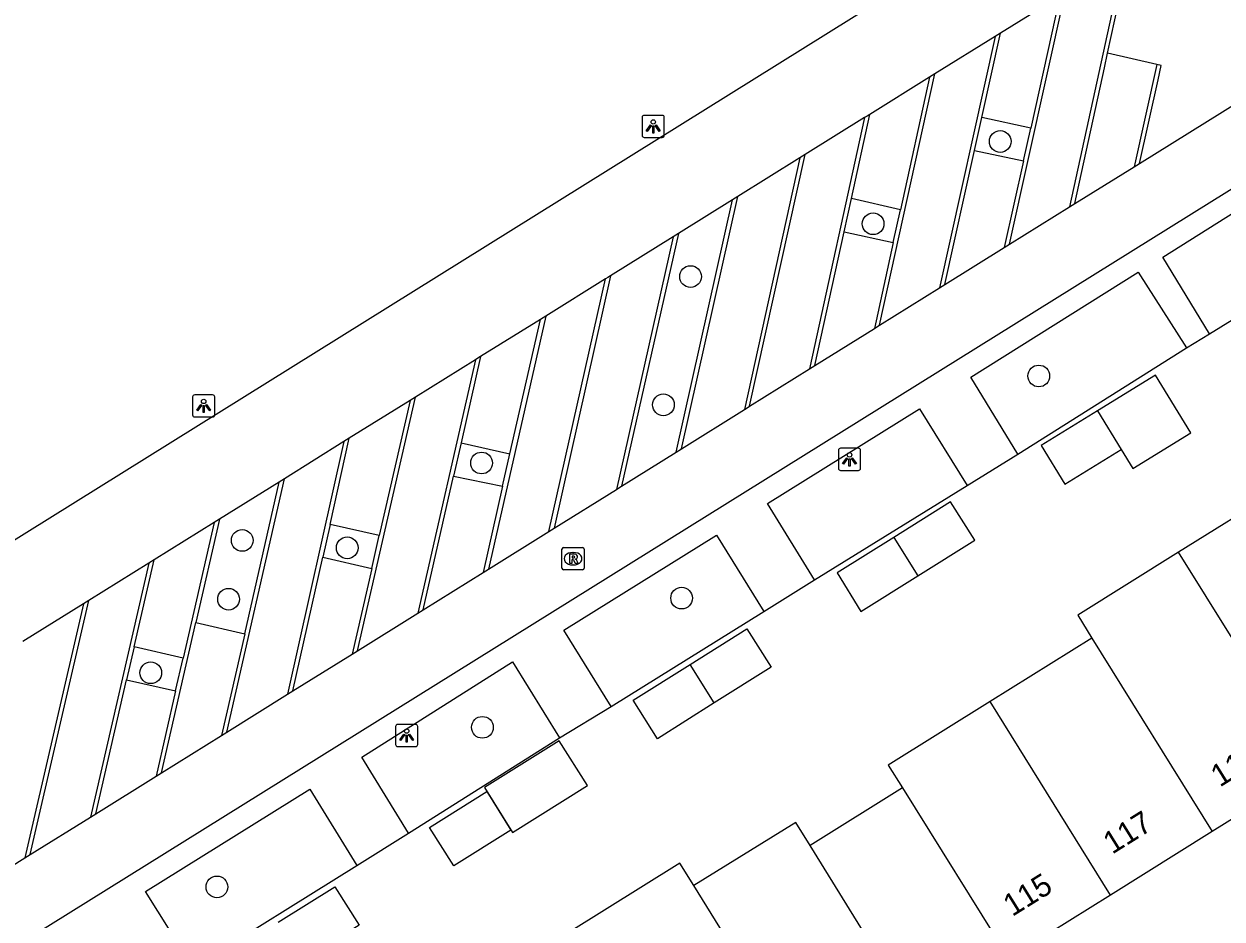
# Model space of a CAD drawing. Extents: x 155275 to 156263, y 382654 to 383635.
# Drawn here: x 155440.7 to 155494.7, y 383028.1 to 383068.4 of the extents above; entities that cross this region are included whole.
import ezdxf

# ---------------------------------------------------------------- set-up
doc = ezdxf.new("R2010")
doc.units = 0
for name, color, linetype in [('IMGEO_Boom', 7, 'Continuous'), ('IMGEO_Groenvoorziening', 7, 'Continuous'), ('IMGEO_Lichtpunt', 7, 'Continuous'), ('IMGEO_Pand', 7, 'Continuous'), ('IMGEO_Pand_nummerreeks', 7, 'Continuous'), ('IMGEO_Parkeervlak_halfverhard', 7, 'Continuous'), ('IMGEO_Parkeervlak_open', 7, 'Continuous'), ('IMGEO_Rijbaan_lokaal_halfverhard', 7, 'Continuous'), ('IMGEO_Rioolput', 7, 'Continuous'), ('IMGEO_Voetpad_open', 7, 'Continuous')]:
    doc.layers.add(name, color=color, linetype=linetype)

msp = doc.modelspace()

# ---------------------------------------------------------------- linework, layer by layer
at = {"layer": 'IMGEO_Boom'}
for centre in [(155484.675, 383063.128), (155478.953, 383059.424), (155470.734, 383057.047), (155486.41, 383052.574), (155469.512, 383051.277), (155461.329, 383048.658), (155450.554, 383045.175), (155455.28, 383044.84), (155449.941, 383042.528), (155470.334, 383042.578), (155446.437, 383039.218), (155461.364, 383036.763), (155449.417, 383029.58)]:
    msp.add_circle(centre, 0.489, dxfattribs=at)
at = {"layer": 'IMGEO_Groenvoorziening'}
for points in [[(155494.099, 383054.469), (155499.51, 383057.814)], [(155485.468, 383049.063), (155493.064, 383053.84)], [(155476.31, 383043.395), (155483.188, 383047.642)], [(155467.165, 383037.695), (155474.031, 383041.97)], [(155458.036, 383031.993), (155464.833, 383036.285)], [(155448.352, 383025.956), (155455.714, 383030.549)]]:
    msp.add_lwpolyline(points, dxfattribs=at)
at = {"layer": 'IMGEO_Lichtpunt'}
for p, q in [((155468.557, 383064.209), (155468.557, 383063.402)), ((155468.557, 383064.209), (155468.557, 383063.402)), ((155469.459, 383064.304), (155468.651, 383064.304)), ((155469.459, 383064.304), (155468.651, 383064.304)), ((155469.553, 383063.402), (155469.553, 383064.209)), ((155469.553, 383063.402), (155469.553, 383064.209)), ((155468.651, 383063.308), (155469.459, 383063.308)), ((155468.651, 383063.308), (155469.459, 383063.308)), ((155448.321, 383051.63), (155448.321, 383050.823)), ((155448.321, 383051.63), (155448.321, 383050.823)), ((155449.223, 383051.725), (155448.415, 383051.725)), ((155449.223, 383051.725), (155448.415, 383051.725)), ((155449.317, 383050.823), (155449.317, 383051.63)), ((155449.317, 383050.823), (155449.317, 383051.63)), ((155448.415, 383050.729), (155449.223, 383050.729)), ((155448.415, 383050.729), (155449.223, 383050.729)), ((155477.39, 383049.228), (155477.39, 383048.421)), ((155477.39, 383049.228), (155477.39, 383048.421)), ((155478.292, 383049.323), (155477.484, 383049.323)), ((155478.292, 383049.323), (155477.484, 383049.323)), ((155478.386, 383048.421), (155478.386, 383049.228)), ((155478.386, 383048.421), (155478.386, 383049.228)), ((155477.484, 383048.327), (155478.292, 383048.327)), ((155477.484, 383048.327), (155478.292, 383048.327)), ((155457.457, 383036.797), (155457.457, 383035.99)), ((155457.457, 383036.797), (155457.457, 383035.99)), ((155458.359, 383036.892), (155457.551, 383036.892)), ((155458.359, 383036.892), (155457.551, 383036.892)), ((155458.453, 383035.99), (155458.453, 383036.797)), ((155458.453, 383035.99), (155458.453, 383036.797)), ((155457.551, 383035.896), (155458.359, 383035.896)), ((155457.551, 383035.896), (155458.359, 383035.896))]:
    msp.add_line(p, q, dxfattribs=at)
for points in [[(155468.931, 383063.873), (155468.97, 383063.845), (155468.782, 383063.583), (155468.744, 383063.61), (155468.931, 383063.873)], [(155469.033, 383063.825), (155469.08, 383063.825), (155469.08, 383063.503), (155469.033, 383063.503), (155469.033, 383063.825)], [(155469.143, 383063.845), (155469.181, 383063.872), (155469.368, 383063.61), (155469.329, 383063.582), (155469.143, 383063.845)], [(155448.695, 383051.294), (155448.734, 383051.266), (155448.546, 383051.004), (155448.508, 383051.031), (155448.695, 383051.294)], [(155448.797, 383051.246), (155448.844, 383051.246), (155448.844, 383050.924), (155448.797, 383050.924), (155448.797, 383051.246)], [(155448.907, 383051.266), (155448.945, 383051.293), (155449.132, 383051.031), (155449.093, 383051.003), (155448.907, 383051.266)], [(155477.764, 383048.892), (155477.803, 383048.864), (155477.615, 383048.602), (155477.577, 383048.629), (155477.764, 383048.892)], [(155477.866, 383048.844), (155477.913, 383048.844), (155477.913, 383048.522), (155477.866, 383048.522), (155477.866, 383048.844)], [(155477.976, 383048.864), (155478.014, 383048.891), (155478.201, 383048.629), (155478.162, 383048.601), (155477.976, 383048.864)], [(155457.831, 383036.461), (155457.87, 383036.433), (155457.682, 383036.171), (155457.644, 383036.198), (155457.831, 383036.461)], [(155457.933, 383036.413), (155457.98, 383036.413), (155457.98, 383036.091), (155457.933, 383036.091), (155457.933, 383036.413)], [(155458.043, 383036.433), (155458.081, 383036.46), (155458.268, 383036.198), (155458.229, 383036.17), (155458.043, 383036.433)]]:
    msp.add_lwpolyline(points, dxfattribs=at)
for centre in [(155469.056, 383064.007), (155448.82, 383051.428), (155477.889, 383049.026), (155457.956, 383036.595)]:
    msp.add_circle(centre, 0.0994, dxfattribs=at)
for centre, start, end in [((155468.651, 383064.209), 90, 180), ((155468.651, 383064.209), 90, 180), ((155469.459, 383064.209), 0, 90), ((155469.459, 383064.209), 0, 90), ((155468.651, 383063.402), 180, 270), ((155468.651, 383063.402), 180, 270), ((155469.459, 383063.402), 270, 0), ((155469.459, 383063.402), 270, 360), ((155448.415, 383051.63), 90, 180), ((155448.415, 383051.63), 90, 180), ((155449.223, 383051.63), 0, 90), ((155449.223, 383051.63), 0, 90), ((155448.415, 383050.823), 180, 270), ((155448.415, 383050.823), 180, 270), ((155449.223, 383050.823), 270, 0), ((155449.223, 383050.823), 270, 360), ((155477.484, 383049.228), 90, 180), ((155477.484, 383049.228), 90, 180), ((155478.292, 383049.228), 0, 90), ((155478.292, 383049.228), 0, 90), ((155477.484, 383048.421), 180, 270), ((155477.484, 383048.421), 180, 270), ((155478.292, 383048.421), 270, 0), ((155478.292, 383048.421), 270, 360), ((155457.551, 383036.797), 90, 180), ((155457.551, 383036.797), 90, 180), ((155458.359, 383036.797), 0, 90), ((155458.359, 383036.797), 0, 90), ((155457.551, 383035.99), 180, 270), ((155457.551, 383035.99), 180, 270), ((155458.359, 383035.99), 270, 0), ((155458.359, 383035.99), 270, 360)]:
    msp.add_arc(centre, 0.0946, start, end, dxfattribs=at)
at = {"layer": 'IMGEO_Pand'}
for points in [[(155490.114, 383049.26), (155490.64, 383048.404), (155493.26, 383050.014), (155491.66, 383052.605), (155489.046, 383050.999)], [(155489.046, 383050.999), (155486.519, 383049.446), (155487.587, 383047.708), (155490.114, 383049.26)], [(155489.046, 383050.999), (155490.114, 383049.26)], [(155500.833, 383046.897), (155498.501, 383045.416), (155497.239, 383047.471), (155492.7, 383044.639)], [(155480.965, 383043.58), (155483.526, 383045.185), (155482.441, 383046.916), (155479.88, 383045.31)], [(155479.88, 383045.31), (155477.328, 383043.71), (155478.403, 383041.974), (155480.965, 383043.58)], [(155479.88, 383045.31), (155480.965, 383043.58)], [(155492.7, 383044.639), (155488.16, 383041.806), (155488.8, 383040.778)], [(155498.771, 383034.907), (155492.7, 383044.639)], [(155470.715, 383039.589), (155473.269, 383041.198), (155474.358, 383039.468), (155471.803, 383037.86)], [(155488.8, 383040.778), (155484.216, 383037.923)], [(155488.8, 383040.778), (155494.221, 383032.071)], [(155471.803, 383037.86), (155469.247, 383036.252), (155468.159, 383037.979), (155470.715, 383039.589)], [(155471.803, 383037.86), (155470.715, 383039.589)], [(155484.216, 383037.923), (155479.632, 383035.067), (155480.273, 383034.039)], [(155489.64, 383029.215), (155484.216, 383037.923)], [(155461.46, 383034.049), (155462.722, 383032.035), (155466.089, 383034.146), (155464.827, 383036.159), (155461.46, 383034.049)], [(155498.771, 383034.907), (155494.221, 383032.071)], [(155480.273, 383034.039), (155476.114, 383031.449)], [(155480.273, 383034.039), (155485.061, 383026.36)], [(155460.077, 383030.526), (155458.992, 383032.257), (155461.568, 383033.87), (155462.65, 383032.138), (155460.077, 383030.526)], [(155476.114, 383031.449), (155475.471, 383032.487), (155470.882, 383029.64)], [(155494.221, 383032.071), (155489.64, 383029.215)], [(155480.881, 383023.754), (155476.114, 383031.449)], [(155470.882, 383029.64), (155470.254, 383030.655), (155465.222, 383027.519), (155466.496, 383025.487)], [(155476.293, 383020.894), (155470.882, 383029.64)], [(155452.166, 383027.993), (155454.723, 383029.588), (155455.812, 383027.861), (155453.246, 383026.261)], [(155489.64, 383029.215), (155485.061, 383026.36)]]:
    msp.add_lwpolyline(points, dxfattribs=at)
at = {"layer": 'IMGEO_Parkeervlak_halfverhard'}
for points in [[(155491.727, 383066.588), (155489.509, 383067.105)], [(155486.045, 383063.732), (155483.847, 383064.209)], [(155483.518, 383062.723), (155485.72, 383062.264)], [(155480.182, 383060.049), (155477.978, 383060.555)], [(155477.651, 383059.065), (155479.859, 383058.579)], [(155460.404, 383049.562), (155462.607, 383049.074)], [(155460.064, 383048.065), (155462.276, 383047.613)], [(155456.722, 383045.394), (155454.507, 383045.887)], [(155454.18, 383044.422), (155456.383, 383043.914)], [(155448.465, 383041.479), (155450.665, 383040.97)], [(155447.893, 383039.873), (155445.689, 383040.383)], [(155445.346, 383038.894), (155447.559, 383038.407)]]:
    msp.add_lwpolyline(points, dxfattribs=at)
at = {"layer": 'IMGEO_Parkeervlak_open'}
for points in [[(155490.257, 383071.469), (155487.792, 383060.182)], [(155489.509, 383067.105), (155490.494, 383071.616)], [(155485.095, 383058.501), (155487.591, 383069.811)], [(155487.354, 383069.663), (155486.045, 383063.732)], [(155483.847, 383064.209), (155484.686, 383068.003)], [(155484.448, 383067.855), (155481.945, 383056.539)], [(155488.029, 383060.33), (155489.364, 383066.442), (155489.509, 383067.105)], [(155491.727, 383066.588), (155490.699, 383061.994)], [(155490.937, 383062.142), (155491.778, 383065.902), (155491.921, 383066.543), (155491.727, 383066.588)], [(155479.245, 383054.856), (155481.731, 383066.165)], [(155481.493, 383066.017), (155480.182, 383060.049)], [(155478.572, 383064.2), (155476.094, 383052.893)], [(155477.978, 383060.555), (155478.809, 383064.348)], [(155483.518, 383062.723), (155483.847, 383064.209)], [(155485.72, 383062.264), (155486.045, 383063.732)], [(155473.395, 383051.211), (155475.897, 383062.536)], [(155482.183, 383056.687), (155483.518, 383062.723)], [(155475.66, 383062.388), (155473.157, 383051.063)], [(155485.72, 383062.264), (155484.857, 383058.353)], [(155470.093, 383049.153), (155472.63, 383060.504)], [(155470.331, 383049.301), (155472.868, 383060.652)], [(155477.651, 383059.065), (155477.978, 383060.555)], [(155479.859, 383058.579), (155480.182, 383060.049)], [(155469.947, 383058.835), (155467.395, 383047.472)], [(155470.185, 383058.983), (155467.633, 383047.62)], [(155476.331, 383053.041), (155477.651, 383059.065)], [(155479.859, 383058.579), (155479.008, 383054.709)], [(155464.352, 383045.576), (155466.9, 383056.939)], [(155467.138, 383057.087), (155464.59, 383045.724)], [(155464.214, 383055.268), (155461.637, 383043.884)], [(155462.607, 383049.074), (155463.975, 383055.12)], [(155461.286, 383053.447), (155460.404, 383049.562)], [(155461.048, 383053.298), (155458.459, 383041.904)], [(155455.739, 383040.209), (155458.353, 383051.622)], [(155458.114, 383051.473), (155456.722, 383045.394)], [(155455.136, 383049.621), (155452.597, 383038.251)], [(155454.507, 383045.887), (155455.374, 383049.769)], [(155460.404, 383049.562), (155460.064, 383048.065)], [(155462.276, 383047.613), (155462.607, 383049.074)], [(155458.698, 383042.053), (155460.064, 383048.065)], [(155449.867, 383036.55), (155452.452, 383047.951)], [(155450.665, 383040.97), (155452.213, 383047.802)], [(155462.276, 383047.613), (155461.398, 383043.735)], [(155449.287, 383045.982), (155447.893, 383039.873)], [(155449.526, 383046.131), (155448.465, 383041.479)], [(155454.507, 383045.887), (155454.18, 383044.422)], [(155456.383, 383043.914), (155456.722, 383045.394)], [(155445.689, 383040.383), (155446.592, 383044.305)], [(155452.835, 383038.399), (155454.18, 383044.422)], [(155446.352, 383044.156), (155443.719, 383032.719)], [(155456.383, 383043.914), (155455.5, 383040.06)], [(155443.412, 383042.327), (155440.775, 383030.884)], [(155441.014, 383031.034), (155443.652, 383042.477)], [(155446.922, 383034.715), (155448.465, 383041.479)], [(155450.665, 383040.97), (155449.629, 383036.401)], [(155445.689, 383040.383), (155445.346, 383038.894)], [(155447.559, 383038.407), (155447.893, 383039.873)], [(155443.959, 383032.869), (155445.346, 383038.894)], [(155447.559, 383038.407), (155446.683, 383034.566)]]:
    msp.add_lwpolyline(points, dxfattribs=at)
at = {"layer": 'IMGEO_Rijbaan_lokaal_halfverhard'}
for points in [[(155408.35, 383007.036), (155400.265, 383020.256), (155497.695, 383080.985)], [(155490.937, 383062.142), (155505.089, 383070.96), (155505.341, 383071.117), (155500.609, 383077.909), (155490.494, 383071.616)], [(155487.354, 383069.663), (155484.686, 383068.003)], [(155484.686, 383068.003), (155484.567, 383067.929), (155484.448, 383067.855)], [(155505.376, 383067.393), (155425.36, 383017.563), (155408.379, 383006.989)], [(155484.448, 383067.855), (155481.731, 383066.165)], [(155481.493, 383066.017), (155478.809, 383064.348)], [(155481.731, 383066.165), (155481.612, 383066.091), (155481.493, 383066.017)], [(155478.572, 383064.2), (155475.897, 383062.536)], [(155478.809, 383064.348), (155478.691, 383064.274), (155478.572, 383064.2)], [(155475.897, 383062.536), (155475.779, 383062.462), (155475.66, 383062.388)], [(155475.66, 383062.388), (155472.868, 383060.652)], [(155488.029, 383060.33), (155490.699, 383061.994)], [(155490.699, 383061.994), (155490.818, 383062.068), (155490.937, 383062.142)], [(155472.63, 383060.504), (155470.185, 383058.983)], [(155472.868, 383060.652), (155472.749, 383060.578), (155472.63, 383060.504)], [(155485.095, 383058.501), (155487.792, 383060.182)], [(155487.792, 383060.182), (155487.91, 383060.256), (155488.029, 383060.33)], [(155469.947, 383058.835), (155467.138, 383057.087)], [(155470.185, 383058.983), (155470.066, 383058.909), (155469.947, 383058.835)], [(155482.183, 383056.687), (155484.857, 383058.353)], [(155484.857, 383058.353), (155484.976, 383058.427), (155485.095, 383058.501)], [(155466.9, 383056.939), (155464.214, 383055.268)], [(155467.138, 383057.087), (155467.019, 383057.013), (155466.9, 383056.939)], [(155481.945, 383056.539), (155482.064, 383056.613), (155482.183, 383056.687)], [(155479.245, 383054.856), (155481.945, 383056.539)], [(155463.975, 383055.12), (155461.286, 383053.447)], [(155464.214, 383055.268), (155464.095, 383055.194), (155463.975, 383055.12)], [(155476.331, 383053.041), (155479.008, 383054.709)], [(155479.008, 383054.709), (155479.127, 383054.782), (155479.245, 383054.856)], [(155461.286, 383053.447), (155461.167, 383053.373), (155461.048, 383053.298)], [(155461.048, 383053.298), (155458.353, 383051.622)], [(155473.395, 383051.211), (155476.094, 383052.893)], [(155476.094, 383052.893), (155476.213, 383052.967), (155476.331, 383053.041)], [(155458.114, 383051.473), (155455.374, 383049.769)], [(155458.353, 383051.622), (155458.233, 383051.548), (155458.114, 383051.473)], [(155473.157, 383051.063), (155473.276, 383051.137), (155473.395, 383051.211)], [(155470.331, 383049.301), (155473.157, 383051.063)], [(155455.136, 383049.621), (155452.452, 383047.951)], [(155455.374, 383049.769), (155455.255, 383049.695), (155455.136, 383049.621)], [(155467.633, 383047.62), (155470.093, 383049.153)], [(155470.093, 383049.153), (155470.212, 383049.227), (155470.331, 383049.301)], [(155452.213, 383047.802), (155449.526, 383046.131)], [(155452.452, 383047.951), (155452.332, 383047.877), (155452.213, 383047.802)], [(155464.59, 383045.724), (155467.395, 383047.472)], [(155467.395, 383047.472), (155467.514, 383047.546), (155467.633, 383047.62)], [(155449.287, 383045.982), (155446.592, 383044.305)], [(155449.526, 383046.131), (155449.407, 383046.057), (155449.287, 383045.982)], [(155461.637, 383043.884), (155464.352, 383045.576)], [(155464.352, 383045.576), (155464.471, 383045.65), (155464.59, 383045.724)], [(155446.592, 383044.305), (155446.472, 383044.231), (155446.352, 383044.156)], [(155446.352, 383044.156), (155443.652, 383042.477)], [(155458.698, 383042.053), (155461.398, 383043.735)], [(155461.398, 383043.735), (155461.517, 383043.81), (155461.637, 383043.884)], [(155443.412, 383042.327), (155440.686, 383040.632)], [(155443.652, 383042.477), (155443.532, 383042.402), (155443.412, 383042.327)], [(155458.459, 383041.904), (155458.578, 383041.978), (155458.698, 383042.053)], [(155455.739, 383040.209), (155458.459, 383041.904)], [(155452.835, 383038.399), (155455.5, 383040.06)], [(155455.5, 383040.06), (155455.62, 383040.135), (155455.739, 383040.209)], [(155452.597, 383038.251), (155452.716, 383038.325), (155452.835, 383038.399)], [(155449.867, 383036.55), (155452.597, 383038.251)], [(155446.922, 383034.715), (155449.629, 383036.401)], [(155449.629, 383036.401), (155449.748, 383036.476), (155449.867, 383036.55)], [(155443.959, 383032.869), (155446.683, 383034.566)], [(155446.683, 383034.566), (155446.803, 383034.641), (155446.922, 383034.715)], [(155443.719, 383032.719), (155443.839, 383032.794), (155443.959, 383032.869)], [(155441.014, 383031.034), (155443.719, 383032.719)], [(155438.06, 383029.193), (155440.775, 383030.884)], [(155440.775, 383030.884), (155440.894, 383030.959), (155441.014, 383031.034)]]:
    msp.add_lwpolyline(points, dxfattribs=at)
at = {"layer": 'IMGEO_Rioolput'}
for p, q in [((155464.946, 383043.926), (155464.946, 383044.778)), ((155465.021, 383044.852), (155465.873, 383044.852)), ((155465.947, 383044.778), (155465.947, 383043.926)), ((155465.434, 383044.632), (155465.459, 383044.632)), ((155465.873, 383043.852), (155465.021, 383043.852)), ((155465.457, 383044.072), (155465.432, 383044.072))]:
    msp.add_line(p, q, dxfattribs=at)
for points in [[(155464.946, 383043.926), (155464.946, 383044.778)], [(155465.021, 383044.852), (155465.873, 383044.852)], [(155465.947, 383044.778), (155465.947, 383043.926)], [(155465.535, 383044.55), (155465.283, 383044.552), (155465.283, 383044.152)], [(155465.283, 383044.152), (155465.407, 383044.152), (155465.407, 383044.314), (155465.418, 383044.314)], [(155465.461, 383044.471), (155465.407, 383044.471), (155465.407, 383044.39)], [(155465.407, 383044.39), (155465.459, 383044.39)], [(155465.465, 383044.285), (155465.536, 383044.152), (155465.676, 383044.152), (155465.611, 383044.278)], [(155465.873, 383043.852), (155465.021, 383043.852)]]:
    msp.add_lwpolyline(points, dxfattribs=at)
for centre, radius, start, end in [((155465.023, 383044.776), 0.0765, 91.552, 178.448), ((155465.023, 383044.776), 0.0765, 91.552, 178.448), ((155465.871, 383044.776), 0.0765, 1.552, 88.448), ((155465.871, 383044.776), 0.0765, 1.552, 88.448), ((155465.417, 383044.261), 0.0533, 26.0293, 88.6989), ((155465.443, 383044.579), 0.19, 274.7715, 282.9687), ((155465.467, 383044.375), 0.0964, 77.0061, 93.1865), ((155465.481, 383044.432), 0.0378, 276.6634, 79.6772), ((155465.534, 383044.44), 0.109, 350.3612, 89.416), ((155465.532, 383044.44), 0.112, 277.5842, 350.9817), ((155465.516, 383044.225), 0.108, 29.5134, 73.7905), ((155465.023, 383043.928), 0.0765, 181.552, 268.448), ((155465.023, 383043.928), 0.0765, 181.552, 268.448), ((155465.871, 383043.928), 0.0765, 271.552, 358.448), ((155465.871, 383043.928), 0.0765, 271.552, 358.448)]:
    msp.add_arc(centre, radius, start, end, dxfattribs=at)
for centre, major_axis, ratio, start_param, end_param in [((155465.433, 383044.352), (-0.387, 0.002), 0.722429, 4.712389, 7.853982), ((155465.458, 383044.352), (-0.39, 0.002), 0.717154, 1.570796, 4.712389)]:
    msp.add_ellipse(centre, major_axis=major_axis, ratio=ratio, start_param=start_param, end_param=end_param, dxfattribs=at)
at = {"layer": 'IMGEO_Voetpad_open'}
for points in [[(155494.099, 383054.469), (155491.987, 383057.925), (155498.997, 383062.33), (155499.51, 383057.814)], [(155485.468, 383049.063), (155483.344, 383052.524), (155490.888, 383057.252), (155493.064, 383053.84)], [(155493.064, 383053.84), (155494.099, 383054.469)], [(155476.31, 383043.395), (155474.201, 383046.839), (155481.043, 383051.089), (155483.188, 383047.642)], [(155483.188, 383047.642), (155485.468, 383049.063)], [(155467.165, 383037.695), (155465.036, 383041.14), (155471.902, 383045.417), (155474.031, 383041.97)], [(155474.031, 383041.97), (155476.31, 383043.395)], [(155458.036, 383031.993), (155455.941, 383035.427), (155462.716, 383039.707), (155464.833, 383036.285)], [(155464.833, 383036.285), (155467.165, 383037.695)], [(155448.352, 383025.956), (155446.198, 383029.375), (155453.6, 383033.984), (155455.714, 383030.549)], [(155455.714, 383030.549), (155458.036, 383031.993)]]:
    msp.add_lwpolyline(points, dxfattribs=at)

# ---------------------------------------------------------------- texts
at = {"layer": 'IMGEO_Pand_nummerreeks'}
for s, p in [('119', (155494.558, 383034.048)), ('117', (155489.715, 383031.029)), ('115', (155485.215, 383028.224))]:
    msp.add_text(s, height=1, rotation=31.9424, dxfattribs=at).set_placement(p)

doc.saveas('drawing.dxf')
